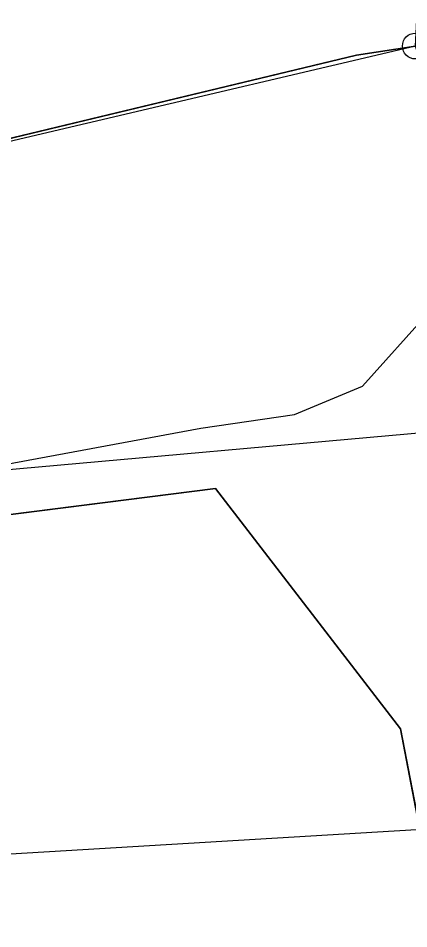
# Model space of a CAD drawing. Extents: x -706130 to -698555, y -971544 to -967260.
# Drawn here: x -704485.88 to -704470.76, y -969605.81 to -969570.56 of the extents above; entities that cross this region are included whole.
import ezdxf

# ---------------------------------------------------------------- set-up
doc = ezdxf.new("R2010")
doc.units = 0
for name, color, linetype in [('Docházková izochrona - BUS S', 7, 'Continuous'), ('Docházková izochrona - VLAK N', 7, 'Continuous'), ('Hluková izofona', 7, 'Continuous'), ('Hranice intravilán', 7, 'Continuous'), ('KN_Hranice_parcel', 7, 'Continuous'), ('KN_Polygon parcely', 7, 'Continuous'), ('KN_POZEMKY_2_ORNA PUDA', 7, 'Continuous'), ('KN_POZEMKY_5_ZAHRADA', 7, 'Continuous'), ('KN_POZEMKY_7_TTP', 7, 'Continuous'), ('KN_Značky bodu BP', 7, 'Continuous'), ('OP ELE VN_VVN_trafostanice', 7, 'Continuous'), ('Plochy smíšené nezastavěného území všeobecné S', 7, 'Continuous'), ('Plochy smíšené obytné venkovské S', 7, 'Continuous'), ('Plochy zemědělské všeobecné CELEK S', 7, 'Continuous'), ('Regulační bloky v krajině S', 7, 'Continuous'), ('Regulační bloky zastavěné S', 7, 'Continuous'), ('Spoje_dálkový optický komunikační kabel S', 7, 'Continuous'), ('Zastavene uzemi N', 7, 'Continuous'), ('Zastavene uzemi plochy N', 7, 'Continuous')]:
    doc.layers.add(name, color=color, linetype=linetype)

msp = doc.modelspace()

# ---------------------------------------------------------------- linework, layer by layer
at = {"layer": 'Docházková izochrona - BUS S'}
msp.add_arc((-704475.99, -969462.395), 400, 57.53029, 230.24409, dxfattribs=at)
at = {"layer": 'Docházková izochrona - VLAK N'}
msp.add_circle((-704165.451, -969778.767), 800, dxfattribs=at)
at = {"layer": 'Hluková izofona'}
msp.add_lwpolyline([(-704577.671, -969597.115), (-704530.314, -969591.994), (-704438.753, -969583.767), (-704426.312, -969583.53), (-704406.295, -969582.833), (-704369.352, -969584.183), (-704327.066, -969585.262), (-704287.487, -969582.757), (-704245.767, -969576.594), (-704213.877, -969569.568), (-704156.142, -969554.666), (-704083.733, -969533.951), (-704028.485, -969516.433), (-703771.925, -969432.764)], dxfattribs=at)
at = {"layer": 'Hranice intravilán'}
msp.add_lwpolyline([(-704404.49, -969655.41), (-704433.21, -969618.43), (-704438.39, -969611.76), (-704424.43, -969593.15), (-704426.73, -969588.51), (-704444.17, -969598), (-704450.36, -969598.26), (-704456.44, -969603.04), (-704459.72, -969602.99), (-704459.65, -969598.65), (-704461.21, -969598.72), (-704470.51, -969571.64), (-704508.73, -969580.63), (-704513.08, -969581.78), (-704519.55, -969547.98), (-704567.97, -969560.68)], dxfattribs=at)
at = {"layer": 'KN_Hranice_parcel'}
for points in [[(-704508.73, -969580.63), (-704472.79, -969572), (-704470.51, -969571.64)], [(-704462.37, -969643.53), (-704471.08, -969598.07), (-704478.24, -969588.77), (-704562.31, -969599.42), (-704564.26, -969594.94)]]:
    msp.add_lwpolyline(points, dxfattribs=at)
at = {"layer": 'KN_Polygon parcely'}
for points in [[(-704469.72, -969556.33), (-704461.95, -969553.19), (-704463.52, -969545.3), (-704476.15, -969547.62), (-704478.46, -969531.55), (-704494.84, -969535.34), (-704498.74, -969536.25), (-704517.14, -969538.41), (-704508.73, -969580.63), (-704472.79, -969572), (-704470.51, -969571.64)], [(-704561.41, -969594.24), (-704564.26, -969594.94), (-704562.31, -969599.42), (-704478.24, -969588.77), (-704471.08, -969598.07), (-704462.37, -969643.53), (-704451.43, -969629.15), (-704459.72, -969602.99), (-704459.65, -969598.65), (-704461.21, -969598.72), (-704470.51, -969571.64), (-704472.79, -969572), (-704508.73, -969580.63), (-704513.08, -969581.78)], [(-704617.26, -969704.54), (-704587.92, -969722.51), (-704571.44, -969734.52), (-704564.58, -969739.51), (-704542.19, -969729.31), (-704515, -969691.77), (-704476.67, -969675.49), (-704472.64, -969674.38), (-704462.67, -969671.86), (-704462.5, -969655.63), (-704462.37, -969643.53), (-704471.08, -969598.07), (-704478.24, -969588.77), (-704562.31, -969599.42), (-704564.26, -969594.94), (-704577.03, -969598.49), (-704617.04, -969609.66), (-704687.24, -969658.73), (-704646.53, -969680.63)]]:
    msp.add_lwpolyline(points, close=True, dxfattribs=at)
at = {"layer": 'KN_POZEMKY_2_ORNA PUDA'}
for p, q in [((-704562.31, -969599.42), (-704478.24, -969588.77)), ((-704478.24, -969588.77), (-704471.08, -969598.07)), ((-704471.08, -969598.07), (-704462.37, -969643.53))]:
    msp.add_line(p, q, dxfattribs=at)
at = {"layer": 'KN_POZEMKY_5_ZAHRADA'}
for p, q in [((-704470.51, -969571.64), (-704472.79, -969572)), ((-704472.79, -969572), (-704508.73, -969580.63))]:
    msp.add_line(p, q, dxfattribs=at)
at = {"layer": 'KN_POZEMKY_7_TTP'}
for p, q in [((-704472.79, -969572), (-704470.51, -969571.64)), ((-704508.73, -969580.63), (-704472.79, -969572)), ((-704478.24, -969588.77), (-704562.31, -969599.42)), ((-704471.08, -969598.07), (-704478.24, -969588.77)), ((-704462.37, -969643.53), (-704471.08, -969598.07))]:
    msp.add_line(p, q, dxfattribs=at)
at = {"layer": 'KN_Značky bodu BP'}
msp.add_circle((-704470.51, -969571.64), 0.5, dxfattribs=at)
at = {"layer": 'OP ELE VN_VVN_trafostanice'}
msp.add_lwpolyline([(-704469.171, -969601.901), (-704513.312, -969604.544)], dxfattribs=at)
at = {"layer": 'Plochy smíšené nezastavěného území všeobecné S'}
for p, q in [((-704470.51, -969571.64), (-704472.79, -969572)), ((-704562.31, -969599.42), (-704478.24, -969588.77))]:
    msp.add_line(p, q, dxfattribs=at)
for points in [[(-704472.79, -969572), (-704508.73, -969580.63), (-704513.08, -969581.78)], [(-704478.24, -969588.77), (-704471.08, -969598.07), (-704462.37, -969643.53)]]:
    msp.add_lwpolyline(points, dxfattribs=at)
at = {"layer": 'Plochy smíšené obytné venkovské S'}
for p, q in [((-704472.79, -969572), (-704470.51, -969571.64)), ((-704508.73, -969580.63), (-704472.79, -969572))]:
    msp.add_line(p, q, dxfattribs=at)
at = {"layer": 'Plochy zemědělské všeobecné CELEK S'}
for p, q in [((-704478.24, -969588.77), (-704562.31, -969599.42)), ((-704471.08, -969598.07), (-704478.24, -969588.77)), ((-704462.37, -969643.53), (-704471.08, -969598.07))]:
    msp.add_line(p, q, dxfattribs=at)
at = {"layer": 'Regulační bloky v krajině S'}
for p, q in [((-704470.51, -969571.64), (-704472.79, -969572)), ((-704562.31, -969599.42), (-704478.24, -969588.77)), ((-704478.24, -969588.77), (-704562.31, -969599.42)), ((-704471.08, -969598.07), (-704478.24, -969588.77)), ((-704462.37, -969643.53), (-704471.08, -969598.07))]:
    msp.add_line(p, q, dxfattribs=at)
for points in [[(-704472.79, -969572), (-704508.73, -969580.63), (-704513.08, -969581.78)], [(-704478.24, -969588.77), (-704471.08, -969598.07), (-704462.37, -969643.53)]]:
    msp.add_lwpolyline(points, dxfattribs=at)
at = {"layer": 'Regulační bloky zastavěné S'}
for p, q in [((-704472.79, -969572), (-704470.51, -969571.64)), ((-704508.73, -969580.63), (-704472.79, -969572))]:
    msp.add_line(p, q, dxfattribs=at)
at = {"layer": 'Spoje_dálkový optický komunikační kabel S'}
msp.add_lwpolyline([(-704558.62, -969600.86), (-704541.78, -969598.46), (-704506.33, -969591.53), (-704478.81, -969586.43), (-704475.19, -969585.9), (-704472.55, -969584.8), (-704469.96, -969581.92), (-704468.15, -969576.9), (-704467.05, -969572.3), (-704466.54, -969567.45), (-704466.2, -969566.15)], dxfattribs=at)
at = {"layer": 'Zastavene uzemi N'}
msp.add_lwpolyline([(-704567.97, -969560.68), (-704519.55, -969547.98), (-704513.08, -969581.78), (-704508.73, -969580.63), (-704472.79, -969572), (-704470.51, -969571.64), (-704461.21, -969598.72), (-704459.65, -969598.65), (-704459.72, -969602.99), (-704451.43, -969629.15), (-704448.63, -969638.01), (-704455.98, -969647.347), (-704455.98, -969669.97), (-704457.86, -969696.48), (-704458.6, -969707.03), (-704463.89, -969708.28), (-704460.87, -969717.72), (-704465.4, -969718.54), (-704464.92, -969729.84), (-704475.32, -969778.53)], dxfattribs=at)
at = {"layer": 'Zastavene uzemi plochy N'}
msp.add_lwpolyline([(-704567.97, -969560.68), (-704519.55, -969547.98), (-704513.08, -969581.78), (-704508.73, -969580.63), (-704472.79, -969572), (-704470.51, -969571.64), (-704461.21, -969598.72), (-704459.65, -969598.65), (-704459.72, -969602.99), (-704451.43, -969629.15), (-704448.63, -969638.01), (-704455.98, -969647.347), (-704455.98, -969669.97), (-704457.86, -969696.48), (-704458.6, -969707.03), (-704463.89, -969708.28), (-704460.87, -969717.72), (-704465.4, -969718.54), (-704464.92, -969729.84), (-704475.32, -969778.53)], dxfattribs=at)

doc.saveas('drawing.dxf')
